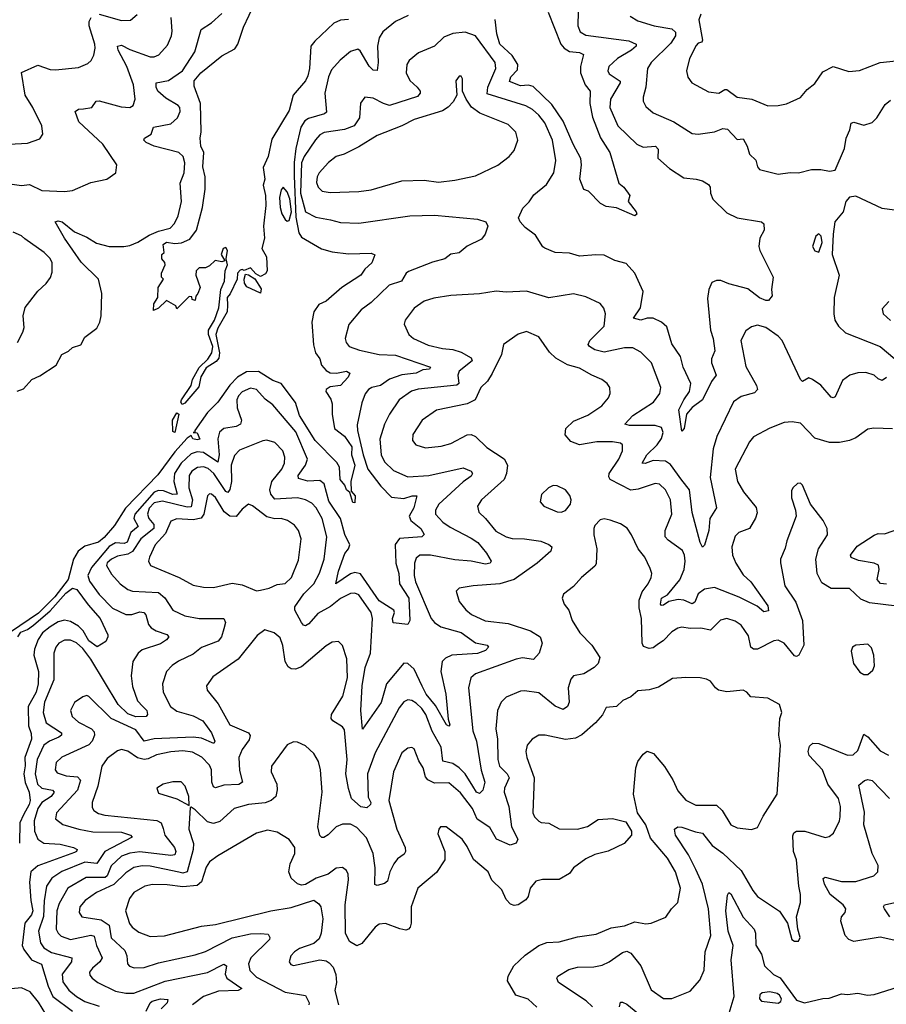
# Model space of a CAD drawing. Extents: x 1954683 to 2060285, y 904798 to 1016299.
# Tile 327 of 472: x 1993857 to 1998095, y 996078 to 1000894. Entities that reach past the tile are written whole.
import ezdxf

# ---------------------------------------------------------------- set-up
doc = ezdxf.new("R2010")
doc.units = 0

msp = doc.modelspace()

# ---------------------------------------------------------------- linework, layer by layer
at = {"layer": '0CON10XD'}
for points in [[(1995464.7, 1000895.3), (1995425, 1000891.4), (1995393.4, 1000876.6), (1995299.9, 1000790.1), (1995280.7, 1000765), (1995273.1, 1000655), (1995265, 1000619.2), (1995253.6, 1000595), (1995194.2, 1000525), (1995175, 1000450), (1995090.3, 1000309.7), (1995071.2, 1000225), (1995047.9, 1000172.1), (1995055.4, 1000114.6), (1995047.5, 1000085), (1995059.1, 1000035), (1995060, 999985), (1995049.6, 999885), (1995054.3, 999825), (1995041.2, 999775), (1995063.3, 999735), (1995066.7, 999665), (1995059.3, 999650.7), (1995035, 999637.5), (1995010.7, 999650.7), (1994985, 999680), (1994955, 999667.5), (1994945, 999672.5), (1994935, 999668.8), (1994921.2, 999655), (1994920.8, 999625), (1994886.4, 999553.6), (1994871.5, 999535), (1994872.5, 999497.5), (1994871.1, 999465), (1994825.5, 999385), (1994816.2, 999355), (1994834, 999265), (1994830.8, 999239.2), (1994817.2, 999222.8), (1994768.7, 999191.3), (1994743.3, 999146.8), (1994732.4, 999097.6), (1994665, 999018.1), (1994651.1, 999011.1), (1994644.1, 999024.1), (1994648.2, 999035), (1994695.3, 999104.7), (1994702.5, 999135), (1994735, 999192.9), (1994776.2, 999233.8), (1994796.5, 999265), (1994800.7, 999295), (1994780.3, 999355), (1994780.7, 999375), (1994810, 999425), (1994830.4, 999485), (1994839.6, 999575), (1994857.8, 999615), (1994861.2, 999665), (1994873.3, 999695), (1994866.2, 999725), (1994872.5, 999765), (1994865, 999780), (1994852.5, 999775), (1994842.5, 999745), (1994860, 999715), (1994845, 999710), (1994813, 999717), (1994785, 999690), (1994765, 999680), (1994735, 999680), (1994720, 999665), (1994717.5, 999645), (1994740, 999585), (1994727.5, 999555), (1994718.3, 999541.7), (1994715, 999520), (1994700, 999525), (1994698.3, 999538.3), (1994685, 999540), (1994625, 999480), (1994620, 999495), (1994575, 999520), (1994535, 999482.5), (1994511.7, 999471.7), (1994512.5, 999505), (1994532.5, 999535), (1994533.3, 999585), (1994560, 999625), (1994550, 999635), (1994550, 999655), (1994567.5, 999695), (1994567, 999707), (1994552.5, 999725), (1994552.5, 999745), (1994562.5, 999755), (1994557.5, 999795), (1994574.4, 999805.6), (1994615, 999799.6), (1994647.4, 999802.6), (1994688.9, 999821.1), (1994721.4, 999865), (1994750, 999975), (1994764.2, 1000065), (1994763.8, 1000125), (1994751.9, 1000175), (1994757.5, 1000245), (1994742.9, 1000275), (1994740, 1000315), (1994744.3, 1000345.7), (1994740.9, 1000485), (1994709.3, 1000569.3), (1994710.4, 1000595), (1994742.9, 1000635), (1994845, 1000717.8), (1994908, 1000752), (1994923.3, 1000775), (1994951.7, 1000858.3), (1995034, 1001035)], [(1996587.7, 1000935), (1996586, 1000865), (1996598.2, 1000835), (1996625, 1000818.2), (1996835, 1000790.5), (1996872, 1000775), (1996870.8, 1000765), (1996849.1, 1000745), (1996780, 1000705), (1996737.1, 1000665), (1996733.2, 1000645), (1996739.6, 1000629.6), (1996793.8, 1000593.8), (1996793.9, 1000585), (1996745.3, 1000505), (1996742.2, 1000465), (1996781.8, 1000375), (1996875, 1000285.6), (1996905, 1000271.2), (1996965.7, 1000275.7), (1996978.5, 1000261.5), (1996977.7, 1000217.7), (1997035, 1000166.7), (1997105, 1000120), (1997165, 1000114.4), (1997195.6, 1000105.6), (1997225, 1000088), (1997232.9, 1000075), (1997234.3, 1000045), (1997245.6, 1000015.6), (1997315, 999950), (1997365, 999924.4), (1997485, 999905.6), (1997496.4, 999895), (1997496.9, 999865), (1997475.6, 999825), (1997471.4, 999785), (1997475.8, 999765), (1997540.8, 999635), (1997532.5, 999575), (1997535.9, 999544.1), (1997518.8, 999521.2), (1997505, 999520), (1997475, 999534.5), (1997417.3, 999577.2), (1997325, 999602), (1997285, 999619.1), (1997265, 999619.2), (1997241.1, 999608.9), (1997226.2, 999575), (1997220.5, 999530.5), (1997235.3, 999375), (1997248.4, 999335), (1997255.3, 999275), (1997240, 999235), (1997239.4, 999215), (1997261.9, 999155), (1997240.4, 999125), (1997195.3, 999034.7), (1997145, 998997.5), (1997116.9, 998965), (1997105.4, 998895), (1997095, 998881.4), (1997080, 998985), (1997104, 999035), (1997131.8, 999075), (1997138.5, 999115), (1997100.8, 999195), (1997087.5, 999247.5), (1997045, 999308.6), (1997021.7, 999391.7), (1996995.6, 999415), (1996955, 999434.7), (1996925.3, 999434.7), (1996895, 999424.2), (1996858, 999435), (1996891.8, 999485), (1996905.5, 999565), (1996865, 999654.2), (1996822.3, 999702.3), (1996766.7, 999716.7), (1996715, 999743.1), (1996674.5, 999744.5), (1996595, 999738.1), (1996545, 999752.5), (1996475.6, 999755.6), (1996425, 999776.2), (1996415, 999783.3), (1996379.8, 999839.8), (1996327.8, 999877.8), (1996303.3, 999905), (1996296.2, 999925), (1996317, 999973), (1996347.4, 1000002.6), (1996371.7, 1000038.3), (1996432.4, 1000087.6), (1996469.5, 1000145), (1996477.9, 1000205), (1996461.9, 1000305), (1996425, 1000389.1), (1996395, 1000427.9), (1996365, 1000454.7), (1996332.2, 1000472.2), (1996142.1, 1000532.1), (1996145.6, 1000565), (1996185.3, 1000655), (1996182.2, 1000685), (1996085.6, 1000815), (1996035, 1000833.8), (1995975, 1000826.2), (1995931.4, 1000808.6), (1995885, 1000765.5), (1995807.4, 1000732.6), (1995761.4, 1000695), (1995750, 1000675), (1995746.5, 1000635), (1995765, 1000596.9), (1995801.1, 1000565), (1995814.4, 1000545), (1995815.4, 1000534.6), (1995801.3, 1000518.7), (1995665, 1000475.3), (1995635, 1000483.6), (1995585, 1000510.4), (1995545, 1000516), (1995523.4, 1000486.6), (1995519.2, 1000415), (1995492.9, 1000375), (1995445, 1000357), (1995345, 1000341.8), (1995325, 1000330.8), (1995303.2, 1000306.8), (1995247.4, 1000225), (1995235, 1000193.6), (1995230.5, 1000045), (1995255, 999953.9), (1995305, 999928.4), (1995376.7, 999915), (1995425, 999901.8), (1995515, 999899.4), (1995765, 999934.6), (1995885, 999937.8), (1996095, 999919.2), (1996136.7, 999905), (1996146.7, 999885), (1996133.1, 999845), (1996115, 999820), (1996045, 999785.7), (1996005, 999754.3), (1995965, 999746.9), (1995935, 999724.3), (1995875, 999707.8), (1995757.6, 999662.4), (1995746, 999654), (1995724, 999616), (1995662.9, 999595), (1995575, 999510.6), (1995526.7, 999475), (1995467, 999403), (1995448.1, 999335), (1995452.9, 999315), (1995468.6, 999295), (1995518.5, 999278.5)], [(1993725, 1000103.2), (1993865, 1000083.8), (1993905, 1000087.5), (1993965, 1000059.1), (1994076.5, 1000053.5), (1994115, 1000058.1), (1994205, 1000098), (1994282.5, 1000115), (1994327.5, 1000145), (1994332.5, 1000185), (1994263.5, 1000285), (1994145.5, 1000395), (1994128, 1000445), (1994143.7, 1000456.3), (1994167.9, 1000457.9), (1994210, 1000465), (1994230, 1000495), (1994245, 1000498.1), (1994352.4, 1000467.6), (1994395, 1000464.6), (1994411.4, 1000475), (1994421.8, 1000505), (1994412.6, 1000575), (1994380.7, 1000665), (1994337.7, 1000745), (1994334.8, 1000765.3), (1994355, 1000770), (1994395, 1000748.3), (1994495, 1000712.1), (1994515, 1000712.5), (1994537.4, 1000722.6), (1994579.5, 1000770.5), (1994598.5, 1000815), (1994602.3, 1000837.7), (1994596.9, 1000905)], [(1993805, 1000285.7), (1993895, 1000290), (1993955, 1000311.2), (1993969.2, 1000335), (1993964.4, 1000375), (1993921.5, 1000465), (1993883.3, 1000525), (1993865, 1000636.2), (1993945, 1000671.8), (1994005, 1000650.8), (1994031.7, 1000648.3), (1994145, 1000660.8), (1994190.5, 1000679.5), (1994206.2, 1000695), (1994219.4, 1000720.6), (1994225.5, 1000754.5), (1994224.5, 1000775), (1994196.1, 1000865), (1994196.4, 1000885), (1994205.6, 1000905)], [(1995755.7, 1000914.3), (1995695, 1000885.2), (1995632.2, 1000835), (1995614.8, 1000805.2), (1995605.8, 1000765), (1995609.8, 1000685), (1995604.4, 1000645.6), (1995585, 1000648.2), (1995565, 1000666.8), (1995521.4, 1000741.4), (1995510.4, 1000750.4), (1995475, 1000738.9), (1995423.2, 1000696.8), (1995381.6, 1000648.4), (1995366.2, 1000615), (1995348.9, 1000535), (1995357.2, 1000442.8), (1995346.6, 1000433.4), (1995268.4, 1000411.6), (1995251.1, 1000398.9), (1995231.5, 1000368.5), (1995206.3, 1000263.7), (1995198.6, 1000195), (1995199.6, 1000130.4), (1995207.8, 999927.8), (1995221.9, 999851.9), (1995235, 999830), (1995332.8, 999772.8), (1995385, 999759.4), (1995465, 999749.1), (1995575, 999752.9), (1995593.8, 999743.8), (1995579.4, 999705), (1995545.3, 999674.7), (1995524.4, 999645), (1995432.1, 999585), (1995355, 999518.2), (1995319.8, 999500.3), (1995294.6, 999465), (1995285.4, 999414.6), (1995293, 999303), (1995302.9, 999265), (1995324.1, 999235), (1995331.9, 999205), (1995355, 999178.2), (1995375, 999166.9), (1995405.3, 999164.7), (1995455, 999175.4), (1995470.8, 999165), (1995463.3, 999145), (1995425, 999104.1), (1995375, 999097.5), (1995355.9, 999085), (1995353.7, 999075), (1995378.3, 999038.3), (1995385.3, 999015), (1995385.3, 998965), (1995395.9, 998895), (1995445, 998857.3), (1995481.7, 998805), (1995480, 998765), (1995495.6, 998714.4), (1995476.4, 998635), (1995477.1, 998587.1), (1995496.8, 998565), (1995495, 998531.2), (1995485, 998532), (1995471.2, 998581.2), (1995454.5, 998594.5), (1995447.5, 998617.5), (1995424.4, 998644.4), (1995420, 998705), (1995408.3, 998728.3), (1995301.4, 998835), (1995225, 998958), (1995205, 999022.1), (1995135, 999114.1), (1995095, 999129.8), (1995025, 999173.8), (1994965, 999171.2), (1994921.8, 999145), (1994883.6, 999106.4), (1994825, 999022.5), (1994775, 998972.2), (1994712.9, 998885), (1994713, 998877), (1994704.2, 998875), (1994725, 998873.1), (1994737.2, 998842.8), (1994725, 998838.7), (1994703.6, 998843.6), (1994695, 998860), (1994675, 998847.5), (1994615, 998780.3), (1994531.4, 998668.6), (1994374.1, 998505), (1994319.6, 998420.4), (1994269.2, 998360.8), (1994241.5, 998338.5), (1994175, 998319.5), (1994142.2, 998295), (1994119.4, 998255), (1994094.2, 998155), (1994029.2, 998070.8), (1993949, 997991), (1993812.2, 997897.8)], [(1993845, 999077.8), (1993875, 999088.9), (1993915.7, 999134.3), (1993955, 999152.4), (1994034.3, 999205), (1994062.8, 999257.2), (1994095, 999273.1), (1994115, 999291.1), (1994155, 999304.3), (1994175, 999340.8), (1994234.4, 999385), (1994248.2, 999415), (1994255.5, 999445), (1994258.5, 999555), (1994242.1, 999625), (1994158, 999708), (1994075.7, 999825), (1994030, 999905), (1994045, 999910.4), (1994065, 999906), (1994125, 999856.4), (1994185, 999830), (1994231.5, 999801.5), (1994295, 999785.4), (1994365.9, 999784.1), (1994395, 999789.6), (1994435, 999805.3), (1994489.2, 999840.8), (1994535, 999860.5), (1994592.5, 999875), (1994613.1, 999896.9), (1994631.2, 999935), (1994648.5, 1000005), (1994641.9, 1000095), (1994661, 1000145), (1994664.8, 1000194.8), (1994656.6, 1000225), (1994635, 1000244.1), (1994513.8, 1000275), (1994475, 1000293.1), (1994464.2, 1000305), (1994466.2, 1000315), (1994499.5, 1000335), (1994510.8, 1000369.2), (1994595.6, 1000385), (1994629.2, 1000415), (1994641.3, 1000445), (1994639.2, 1000465), (1994631.8, 1000475), (1994571.3, 1000511.3), (1994532.7, 1000545), (1994523.4, 1000565), (1994524.5, 1000585), (1994585, 1000597.6), (1994652.9, 1000645), (1994712.6, 1000737.4), (1994744.1, 1000845.9), (1994795, 1000878.9), (1994844.4, 1000925)], [(1994245, 1000920.7), (1994355, 1000890.9), (1994397.8, 1000892.2), (1994430.7, 1000919.3)], [(1996440.4, 1000930.4), (1996502.4, 1000775), (1996519.3, 1000755), (1996545, 1000739.5), (1996594, 1000734), (1996614.6, 1000724.6), (1996599.5, 1000665), (1996598.6, 1000635), (1996621.4, 1000575), (1996646, 1000545), (1996645.2, 1000485), (1996657.4, 1000417.4), (1996696.4, 1000316.4), (1996742.5, 1000245), (1996786.2, 1000095), (1996811.2, 1000075), (1996840, 1000035), (1996831.9, 1000005), (1996871.5, 999955), (1996875, 999942.5), (1996865.5, 999934.5), (1996775, 999974.4), (1996725, 999981.2), (1996697.5, 999995), (1996637.5, 1000055), (1996615, 1000063.3), (1996595.3, 1000115), (1996604.8, 1000185), (1996601, 1000215), (1996562.6, 1000285), (1996515, 1000397.9), (1996459.5, 1000479.5), (1996367, 1000567), (1996345, 1000574.8), (1996305, 1000570.8), (1996252.5, 1000592.5), (1996259.1, 1000615), (1996291.6, 1000648.4), (1996292.6, 1000675), (1996265, 1000718.6), (1996204.5, 1000775), (1996189.4, 1000825), (1996181.1, 1000895)], [(1996842.2, 1000912.2), (1996878.8, 1000888.8), (1996958.8, 1000865), (1997045, 1000849.3), (1997063.3, 1000833.3), (1997063.1, 1000815), (1997041, 1000779), (1996945.5, 1000685), (1996926.4, 1000655), (1996919.2, 1000565), (1996905.5, 1000515), (1996905.6, 1000495), (1996919.1, 1000469.1), (1996955, 1000439.4), (1997055, 1000395.5), (1997145, 1000336.9), (1997174.5, 1000334.5), (1997255, 1000346.5), (1997295, 1000361.8), (1997318.5, 1000358.5), (1997365, 1000308.6), (1997395, 1000312), (1997415, 1000276), (1997426.1, 1000236.1), (1997457.1, 1000207.1), (1997464.5, 1000175), (1997475, 1000160.8), (1997565, 1000138.5)], [(1997187.9, 1000922.1), (1997177.1, 1000892.9), (1997196.4, 1000793.6), (1997193.3, 1000785), (1997175, 1000779.2), (1997165, 1000768), (1997132.1, 1000705), (1997116.7, 1000645), (1997123.4, 1000613.4), (1997143.8, 1000585), (1997225, 1000542.2), (1997275, 1000534.4), (1997305, 1000552.9), (1997315, 1000552.5), (1997365, 1000515.3), (1997436.3, 1000506.3), (1997515, 1000472.9)], [(1997515, 1000472.9), (1997565, 1000474.2), (1997607, 1000483), (1997675, 1000514.2), (1997706.8, 1000553.2), (1997745, 1000582.5), (1997785, 1000640), (1997835, 1000666.2), (1997911.1, 1000641.1), (1997963.8, 1000646.2), (1998064.6, 1000685.4), (1998235, 1000703.3), (1998281.4, 1000725), (1998363.1, 1000785), (1998395, 1000800), (1998475, 1000796.2), (1998535, 1000802.3), (1998595, 1000818.2), (1998705, 1000816.2), (1998858.3, 1000871.7), (1998925, 1000919.4)], [(1995375, 1000048.2), (1995515, 1000054.5), (1995575, 1000062.3), (1995725, 1000106.2), (1995835, 1000109.5), (1995905, 1000100), (1995985, 1000108.9), (1996085, 1000130.6), (1996195, 1000183.1), (1996250.8, 1000225), (1996274.3, 1000255), (1996292.5, 1000305), (1996283.6, 1000343.6), (1996245, 1000381.1), (1996107.4, 1000437.4), (1996065.8, 1000465.8), (1996039.4, 1000505), (1996022.5, 1000545), (1996022.5, 1000605), (1996015, 1000617.5), (1996005, 1000617.5), (1995990, 1000595), (1995994.2, 1000525), (1995976.9, 1000493.1), (1995952.7, 1000467.2), (1995925, 1000448.9), (1995785, 1000406.2), (1995724.7, 1000375.3), (1995605, 1000328.2), (1995515, 1000272.9), (1995443.3, 1000236.7), (1995405, 1000224.6), (1995366.9, 1000195), (1995321.5, 1000145), (1995310.9, 1000125), (1995308.3, 1000098.3), (1995315.7, 1000075), (1995336.2, 1000056.2), (1995375, 1000048.2)], [(1997565, 1000138.5), (1997625, 1000147.1), (1997665, 1000144.4), (1997728.3, 1000161.7), (1997775, 1000162), (1997816.4, 1000153.6), (1997845, 1000157.5), (1997890, 1000265), (1997898.1, 1000315), (1997916.5, 1000355), (1997922.2, 1000387.8), (1997935, 1000392.9), (1997985, 1000378.9), (1998025, 1000391.9), (1998048.9, 1000415), (1998089.8, 1000480.2), (1998115, 1000500.6)], [(1995165, 999909.1), (1995175, 999911.8), (1995185.3, 999955), (1995177.3, 1000017.3), (1995165, 1000051.5), (1995145, 1000074.4), (1995135, 1000061.4), (1995127.3, 1000025), (1995130, 999975), (1995138.4, 999945), (1995155, 999917.2), (1995165, 999909.1)], [(1998135, 999963.1), (1998075, 999971.4), (1997945, 1000031.2), (1997915, 1000026.7), (1997896.2, 1000005), (1997884.2, 999955), (1997842.3, 999905), (1997834.2, 999845), (1997830.3, 999745), (1997864.4, 999645), (1997840.4, 999535), (1997837.7, 999455), (1997842.3, 999425), (1997860.5, 999395), (1997895, 999362.5), (1998063.8, 999295), (1998136.7, 999235)], [(1993845.8, 999315), (1993872.2, 999365), (1993878.3, 999388.3), (1993874.4, 999445.6), (1993883, 999487), (1993945, 999566.7), (1993985.8, 999604.2), (1994006.8, 999633.2), (1994015, 999660), (1994015.5, 999705), (1994005, 999726.9), (1993976.9, 999755), (1993881.7, 999821.7), (1993865, 999836.7), (1993825.4, 999855.4)], [(1997765, 999756.7), (1997781.1, 999805), (1997775.4, 999835.4), (1997765, 999846), (1997750.8, 999835), (1997734.2, 999785), (1997745, 999763.3), (1997765, 999756.7)], [(1995035, 999556.7), (1994967, 999587), (1994956.2, 999605), (1994954, 999625), (1994961.2, 999648.8), (1994976.2, 999646.2), (1995006.4, 999626.4), (1995038.1, 999578.1), (1995035, 999556.7)], [(1998095, 999143.3), (1998075, 999130), (1998055, 999138), (1998035, 999155.8), (1997995, 999168.2), (1997955, 999166.2), (1997916.2, 999155), (1997880.5, 999129.5), (1997845, 999048.8), (1997835, 999044), (1997825, 999047.5), (1997775, 999106), (1997733.8, 999135), (1997715, 999141.9), (1997685, 999124.4), (1997675, 999134.4), (1997585, 999325.4), (1997565, 999346.5), (1997505, 999387.8), (1997465, 999400), (1997435, 999392), (1997408.3, 999371.7), (1997382.9, 999325), (1997407.6, 999197.6), (1997460, 999105), (1997464.4, 999085), (1997450.8, 999069.2), (1997385, 999051.8), (1997347.8, 999025), (1997265.2, 998854.8), (1997247.2, 998795), (1997233.3, 998655), (1997264.3, 998505.7), (1997231.4, 998455), (1997227.3, 998395), (1997205, 998323.3), (1997195, 998313.3), (1997185, 998336), (1997145, 998484.2), (1997132.9, 998595), (1997095, 998641.9), (1997038.5, 998718.5), (1997015, 998734.1), (1996955, 998737.2), (1996915, 998723.7), (1996900.6, 998725), (1996923.1, 998765), (1996973.6, 998815), (1996994.7, 998845), (1997003.1, 998875), (1996995, 998900), (1996965, 998909.4), (1996838.4, 998908.4), (1996815.7, 998915), (1996855, 998958.2), (1996956.9, 999023.1), (1996987.9, 999065), (1996992.5, 999095), (1996946.5, 999215), (1996895, 999267.1), (1996855, 999289.1), (1996815, 999288.8), (1996715, 999268.4), (1996669, 999279), (1996642.5, 999295), (1996636.7, 999305), (1996644.4, 999325), (1996715.4, 999395), (1996720.9, 999455), (1996713, 999483), (1996696, 999506), (1996625, 999538.5), (1996565, 999553.8), (1996445, 999533.3), (1996335, 999566.8), (1996235, 999561.4), (1996187, 999567), (1996105, 999552.5), (1995965, 999545.3), (1995882.4, 999532.4), (1995835, 999517.9), (1995786.5, 999483.5), (1995742.2, 999425), (1995736.9, 999405), (1995759.4, 999355), (1995782.5, 999335), (1995855, 999301.8), (1995925, 999285.3), (1995975, 999281.4), (1996015, 999268.4), (1996065, 999239.7), (1996070, 999225), (1996005.5, 999175), (1995999.7, 999155), (1996003.8, 999115), (1995994.3, 999105.7), (1995805, 999087.5), (1995772.5, 999077.5), (1995712.1, 999035), (1995665.6, 998965), (1995640.8, 998915), (1995618.4, 998841.6), (1995623.7, 998765), (1995640.7, 998730.7), (1995685, 998689.2), (1995755, 998658.2), (1995856.7, 998665), (1996025, 998702.8), (1996064.5, 998685), (1996070.9, 998675), (1996065, 998660.5), (1996025, 998633.2), (1995906.6, 998525), (1995890, 998495), (1995889.6, 998475), (1995926, 998436), (1995961, 998411), (1996065, 998358.4), (1996096.5, 998336.5), (1996138.8, 998285), (1996162.5, 998245), (1996157.5, 998235), (1996135, 998231.4), (1996065, 998245.6), (1995985, 998251.8), (1995865, 998275.5), (1995813.1, 998275), (1995795, 998259.4), (1995787.5, 998235), (1995785.8, 998175), (1995792.9, 998145), (1995869.5, 997965), (1995884.7, 997945), (1995915.5, 997925), (1996015, 997896.8), (1996085, 997845.8), (1996143.3, 997835), (1996149.2, 997825), (1996135, 997808.9), (1996095.6, 997794.4), (1995969.4, 997785), (1995938.4, 997771.6), (1995923.2, 997755), (1995916.1, 997706.1), (1995940.8, 997595), (1995952.1, 997472.1), (1995960.8, 997445), (1995955, 997438), (1995943.3, 997445), (1995889.3, 997539.3), (1995844.1, 997595), (1995824.4, 997634.4), (1995785, 997716.5), (1995755, 997745.4), (1995735, 997747.1), (1995650.5, 997645), (1995625, 997554.6), (1995533.8, 997423.8), (1995524.7, 997515), (1995532.1, 997635), (1995545.9, 997725), (1995572.8, 997795), (1995581.8, 997965), (1995575.3, 997995), (1995515, 998080.7), (1995495, 998088.4), (1995475, 998087.4), (1995425, 998063.1), (1995375.8, 998024.2), (1995315, 997989.3), (1995271, 997939), (1995255, 997928.8), (1995245, 997931.8), (1995235.2, 997945.2), (1995201.9, 998005), (1995201.6, 998021.6), (1995246.2, 998085), (1995295, 998133.9), (1995322.9, 998187.1), (1995345.2, 998254.8), (1995358.1, 998365), (1995335.3, 998455), (1995306.7, 998506.7), (1995285, 998529.6), (1995255, 998545.9), (1995214.7, 998555.3), (1995105, 998548.4), (1995085, 998573.5), (1995080.4, 998595), (1995090.2, 998635), (1995139.4, 998695), (1995152.2, 998725), (1995154, 998755), (1995143.1, 998785), (1995105, 998825.5), (1995065, 998837.1), (1995045, 998834.5), (1994930.9, 998789.1), (1994907.5, 998762.5), (1994890.2, 998715), (1994892.7, 998635), (1994885, 998595.5), (1994875, 998581.2), (1994865, 998586.7), (1994805.7, 998675), (1994778.8, 998698.8), (1994755, 998707.7), (1994725.8, 998704.2), (1994698.6, 998685), (1994685.7, 998665), (1994683, 998605), (1994702.2, 998545), (1994695, 998511.7), (1994675, 998509.8), (1994555, 998538.7), (1994515, 998531), (1994489.2, 998505), (1994481, 998475), (1994488.4, 998455), (1994512.1, 998425), (1994513.3, 998405), (1994449.6, 998355), (1994407.8, 998292.2), (1994385, 998279.3), (1994335, 998269.2), (1994305, 998255.3), (1994285, 998236.9), (1994281.8, 998225), (1994305, 998181.5), (1994348.2, 998135), (1994385, 998106.9), (1994408.5, 998098.5), (1994535, 998091.6), (1994566.6, 998066.6), (1994605, 998006.5), (1994665, 997977.5), (1994735, 997964.2), (1994855, 997965.6), (1994863.8, 997945), (1994854.7, 997915), (1994843.3, 997875), (1994826.6, 997853.4), (1994745, 997822.5), (1994705, 997790.4), (1994633.2, 997756.8), (1994603.1, 997735), (1994574.5, 997705), (1994554.5, 997645), (1994559.1, 997605), (1994593.8, 997533.8), (1994625, 997511.6), (1994705, 997489.2), (1994751.5, 997465), (1994795.3, 997405), (1994810.6, 997365), (1994806.3, 997353.7), (1994745, 997380.2), (1994705.2, 997385.2), (1994515, 997375.8), (1994465, 997364.7), (1994425, 997420.5), (1994303.5, 997475), (1994195, 997583.5), (1994185, 997587.5), (1994165, 997582.5), (1994125, 997554.3)], [(1998107.5, 999515), (1998075, 999480), (1998080, 999455), (1998115, 999422.9)], [(1998125, 998892.5), (1998034.2, 998895.8), (1998005, 998891.2), (1997945, 998848.9), (1997914.1, 998835.9), (1997865, 998825.9), (1997816.6, 998826.6), (1997745, 998846.9), (1997675, 998920.8), (1997635, 998926.9), (1997595, 998923.1), (1997524.6, 998895.4), (1997445, 998854), (1997425, 998828.8), (1997355.4, 998695), (1997367.3, 998635), (1997396.4, 998585), (1997457.6, 998507.6), (1997462.3, 998482.3), (1997455, 998455.3), (1997425.5, 998404.5), (1997374.1, 998385.9), (1997355, 998367.1), (1997339.7, 998315), (1997342.7, 998275), (1997358.4, 998235), (1997395, 998179.4), (1997431.5, 998145), (1997515, 998027.3), (1997518, 998002), (1997495, 997997.5), (1997463.1, 998025), (1997375, 998069.6), (1997255, 998116.8), (1997205, 998109.1), (1997174.1, 998085), (1997157.5, 998045), (1997145, 998037.1), (1997104, 998054), (1997077.3, 998057.3), (1997031.3, 998048.7), (1997005, 998030.7), (1996995, 998029.1), (1996990.9, 998035), (1996995, 998063.8), (1997025, 998080.4), (1997085, 998153.5), (1997106.2, 998205), (1997111.7, 998245), (1997108, 998275), (1997097.5, 998297.5), (1997027.8, 998347.8), (1997013.1, 998365), (1997013.5, 998395), (1997046, 998475), (1997039.2, 998545), (1997015.5, 998595), (1996985, 998621.8), (1996965, 998625.4), (1996881.8, 998598.2), (1996845, 998592.8), (1996744.2, 998644.2), (1996737.5, 998657.5), (1996738.7, 998675), (1996786.2, 998745), (1996804.5, 998785), (1996804.5, 998814.5), (1996795, 998822.2), (1996755, 998830), (1996678.9, 998828.9), (1996594.6, 998814.6), (1996551.2, 998831.2), (1996523.7, 998863.7), (1996527.1, 998895), (1996565, 998930.5), (1996635, 998959.6), (1996702.9, 999005), (1996735.6, 999045), (1996743.6, 999066.4), (1996743.1, 999095), (1996730, 999115), (1996704.2, 999135), (1996655, 999154.6), (1996595, 999189.6), (1996535, 999205.4), (1996478.5, 999238.5), (1996448.3, 999268.3), (1996395, 999342.5), (1996335, 999369.2), (1996295, 999356.7), (1996223.3, 999305), (1996213, 999257), (1996166.8, 999163.2), (1996143.6, 999126.4), (1996111.8, 999095), (1996083.6, 999035), (1996044.7, 999015.3), (1995895, 998984.4), (1995825, 998935.6), (1995778.9, 998865), (1995777.1, 998835), (1995794, 998815), (1995840.7, 998800.7), (1995917.4, 998807.4), (1995965, 998820.4), (1996045, 998862.9), (1996065, 998865.4), (1996085, 998855.5), (1996141.7, 998801.7), (1996225.7, 998745.7), (1996241.8, 998715), (1996237.5, 998675), (1996226.6, 998645), (1996114.4, 998545), (1996095.6, 998515), (1996102.2, 998485), (1996134.7, 998454.7), (1996185, 998392.5), (1996235.3, 998365.3), (1996265, 998356), (1996325, 998355.3), (1996405, 998343.2), (1996445, 998327.3), (1996458.6, 998315), (1996454.3, 998295), (1996386.5, 998235), (1996275, 998155.3), (1996205, 998134.1), (1996074.6, 998125.4), (1996005.9, 998114.1), (1995991.4, 998098.6), (1996005, 998048.8), (1996037.6, 998007.6), (1996065.8, 997985), (1996133.7, 997953.7), (1996245, 997940.8), (1996354.2, 997905), (1996401.9, 997875), (1996411.1, 997845), (1996396.7, 997795), (1996370, 997765), (1996315, 997772), (1996284.3, 997765.7), (1996086.2, 997695), (1996063.1, 997675), (1996052.1, 997625), (1996073.2, 997415), (1996090, 997365), (1996113.4, 997223.4), (1996130.7, 997165), (1996120.9, 997125), (1996105, 997109.3), (1996090.9, 997115), (1996072.4, 997145), (1996034.5, 997205), (1996005.1, 997235.1), (1995975, 997256.3), (1995926.4, 997266.4), (1995918, 997335), (1995873.9, 997413.9), (1995843.4, 997495), (1995822.7, 997525), (1995795, 997550.4), (1995775, 997563.8), (1995755, 997567.8), (1995735, 997558.1), (1995711.8, 997528.2), (1995595, 997308.2), (1995558.3, 997205), (1995561.5, 997091.5), (1995573.8, 997065), (1995571.8, 997055), (1995555, 997038.1), (1995525, 997043.5), (1995479.4, 997085), (1995463.9, 997133.9), (1995451.7, 997205), (1995458, 997275), (1995445, 997420), (1995435.7, 997435.7), (1995387.5, 997465), (1995380.5, 997475), (1995381.5, 997495), (1995437.2, 997585), (1995459.3, 997675), (1995456.9, 997766.9), (1995435, 997833.3), (1995415, 997852), (1995385, 997849.2), (1995355, 997831.4), (1995235, 997728.5), (1995205, 997717.9), (1995185, 997719.2), (1995169.1, 997729.1), (1995155.3, 997755.3), (1995143.7, 997833.7), (1995129.8, 997869.8), (1995101.2, 997895), (1995055, 997909.2), (1995017.5, 997882.5), (1994924.7, 997765.3), (1994800.5, 997679.5), (1994769.4, 997635), (1994772.9, 997615), (1994826.7, 997546.8), (1994884.6, 997445), (1994975.7, 997405.7), (1994983, 997393), (1994978.5, 997371.5), (1994945, 997324.5), (1994927.9, 997285), (1994932.2, 997222.2), (1994946.1, 997163.9), (1994927.9, 997152.1), (1994855, 997150), (1994815, 997136.5), (1994805, 997141.4), (1994795.9, 997165), (1994794.8, 997225), (1994785, 997247.9), (1994747.4, 997287.4), (1994701.7, 997311.7), (1994655, 997317.5), (1994595, 997313.3), (1994525, 997298.6), (1994485, 997278.6), (1994465, 997275.2), (1994432.6, 997282.6), (1994385, 997316.2), (1994355, 997323.8), (1994335, 997317.9), (1994285, 997280.9), (1994257.9, 997242.1), (1994238.2, 997145), (1994211.9, 997065), (1994211.1, 997041.1), (1994219.6, 997025), (1994241.3, 997011.3), (1994273.3, 997003.3), (1994527.3, 996977.3), (1994548.5, 996965), (1994557.7, 996937.7), (1994566.3, 996905), (1994614.2, 996845), (1994620.8, 996825), (1994615, 996809.2), (1994595, 996804.8), (1994445, 996823.9), (1994395, 996817.1), (1994355, 996802.4), (1994303.5, 996755), (1994285, 996706), (1994275, 996698.1), (1994181.3, 996698.7), (1994092.3, 996645), (1994049.2, 996570.8), (1994038.7, 996535), (1994035.8, 996445.8), (1994044.6, 996425), (1994060.3, 996410.3), (1994105, 996395.2), (1994205, 996416.6), (1994220.2, 996410.2), (1994231.5, 996365), (1994259.7, 996305), (1994247.8, 996285), (1994212.1, 996255), (1994198.2, 996235), (1994200.2, 996220.2), (1994211.5, 996205), (1994238.1, 996185), (1994325, 996141.8), (1994375, 996131.3), (1994415, 996131.8), (1994568.7, 996191.3), (1994775, 996232.9), (1994855, 996274.5), (1994867.7, 996265), (1994861.8, 996225), (1994870, 996205), (1994942.5, 996155), (1994924.6, 996145.4), (1994828.9, 996141.1), (1994755.4, 996115), (1994701.1, 996075)], [(1995518.5, 999278.5), (1995615, 999255.7), (1995695, 999252.5), (1995866, 999195), (1995860, 999185), (1995828.7, 999181.3), (1995795.2, 999164.8), (1995725, 999156.6), (1995665, 999136.1), (1995621.1, 999105), (1995578, 999095), (1995562.2, 999085), (1995546.5, 999063.5), (1995530.4, 999019.6), (1995506.9, 998913.1), (1995508, 998885), (1995536.7, 998765), (1995559.6, 998695), (1995622.2, 998612.2), (1995675, 998558.2), (1995735, 998552.5), (1995775.5, 998565.5), (1995798.8, 998565), (1995783.7, 998506.3), (1995760.8, 998465), (1995769.1, 998445), (1995818.7, 998405), (1995835.3, 998375.3), (1995822.5, 998365), (1995714.4, 998355.6), (1995693.6, 998326.4), (1995695.3, 998235.3), (1995710.9, 998185), (1995714.8, 998135), (1995760.3, 998065), (1995764.6, 997955.4), (1995755, 997936), (1995683.3, 997943.3), (1995679.3, 997965), (1995690, 997995), (1995686.2, 998005), (1995615, 998051.4), (1995523.2, 998183.2), (1995495, 998189.5), (1995475, 998184.3), (1995402.5, 998135), (1995415, 998196.9), (1995447.3, 998282.7), (1995464.8, 998305.2), (1995470.8, 998325), (1995446.4, 998376.4), (1995424.8, 998455), (1995369, 998539), (1995345.7, 998624.3), (1995325, 998640.7), (1995265, 998637.4), (1995219.7, 998649.7), (1995217.8, 998665), (1995253.9, 998715), (1995263.9, 998745), (1995207.8, 998877.8), (1995095, 999010.9), (1995057.7, 999037.7), (1995015, 999084.6), (1994985, 999091.2), (1994945, 999073.3), (1994927.1, 999055), (1994918.6, 999035), (1994919.4, 998995), (1994941.2, 998935), (1994936.2, 998915), (1994915.2, 998904.8), (1994854.8, 998895.2), (1994833.8, 998876.2), (1994826, 998844), (1994832, 998765), (1994825, 998730), (1994755, 998777), (1994725, 998780.6), (1994695, 998769.8), (1994646.7, 998725), (1994614.5, 998675), (1994609.7, 998635), (1994626.6, 998573.4), (1994605, 998571.4), (1994559.7, 998590.3), (1994535, 998591.9), (1994515, 998583.5), (1994419.8, 998475), (1994414.2, 998454.2), (1994436.2, 998415), (1994400, 998385), (1994381.7, 998338.3), (1994367.4, 998332.6), (1994325, 998334.9), (1994295, 998317.4), (1994207.2, 998215), (1994189.7, 998175), (1994197.5, 998147.5), (1994245, 998082.3), (1994310.9, 998015), (1994375, 997983.8), (1994405, 997984.3), (1994445, 997996.8), (1994463.7, 997993.7), (1994472.9, 997982.9), (1994486.4, 997936.4), (1994499.3, 997919.3), (1994523.9, 997903.9), (1994576.8, 997886.8), (1994585.6, 997875), (1994575, 997860), (1994545, 997841.5), (1994455, 997812.1), (1994436.4, 997795), (1994410, 997755), (1994402.5, 997685), (1994407.8, 997632.2), (1994432.2, 997562.2), (1994458.9, 997535), (1994478.8, 997515), (1994481.4, 997495), (1994475, 997486), (1994425, 997483.7), (1994385, 997499.4), (1994338.3, 997545), (1994205, 997765.8), (1994165, 997818.4), (1994135, 997845.2), (1994105, 997859.5), (1994075, 997859.4), (1994048.2, 997845), (1994033.4, 997825), (1994023.7, 997795), (1994024.3, 997665.7), (1993977.9, 997555), (1993971.3, 997505), (1993985.9, 997455), (1994061.8, 997405), (1994060.5, 997395), (1994047.5, 997385), (1994002.3, 997365), (1993974.7, 997345), (1993942.1, 997275), (1993931.6, 997205), (1993943.2, 997155), (1993964.6, 997135), (1994016.9, 997125), (1994025.7, 997115), (1994011, 997095), (1993965.4, 997064.6), (1993945, 997035.4), (1993927.9, 996975), (1993928.4, 996925), (1993945, 996885.5), (1993975, 996866.4), (1994055, 996861.4), (1994120, 996845), (1994137.1, 996835), (1994134.3, 996825), (1994125, 996820.4), (1993944.6, 996755), (1993910.8, 996725), (1993904.5, 996675.5), (1993911, 996585), (1993921, 996535), (1993914.2, 996515.8), (1993882.4, 996475), (1993869.5, 996365), (1993877.1, 996345), (1993914.2, 996295), (1993963.4, 996273.4), (1993996.7, 996166.7), (1994019.3, 996115), (1994115, 996043.7)], [(1994615, 998874.4), (1994605, 998880), (1994604.6, 998935), (1994625, 998971.4), (1994634.1, 998964.1), (1994615, 998874.4)], [(1998145.9, 998025.9), (1998012.2, 998042.2), (1997970.1, 998060.1), (1997915, 998111.9), (1997825, 998111.2), (1997779.2, 998139.2), (1997757.1, 998185), (1997750.4, 998255), (1997763.3, 998305), (1997807.5, 998375), (1997806, 998405), (1997786.2, 998445), (1997723.3, 998525), (1997685, 998617.5), (1997675, 998627.5), (1997660, 998625), (1997637.5, 998605), (1997631.2, 998588.8), (1997630.8, 998555), (1997650, 998495), (1997653.1, 998465), (1997607.5, 998345), (1997600.3, 998309.7), (1997578, 998255), (1997577.7, 998237.7), (1997598.1, 998125), (1997651.5, 998045), (1997684.5, 997955), (1997690.9, 997835), (1997666.4, 997785), (1997655, 997779.2), (1997645, 997781.8), (1997595, 997843.8), (1997565, 997859.2), (1997545, 997855.4), (1997465, 997814.5), (1997444.6, 997814.6), (1997432.9, 997825), (1997420.4, 997880.4), (1997385, 997933.1), (1997355, 997952.5), (1997315, 997965.6), (1997283.1, 997956.9), (1997235, 997908.1), (1997187.1, 997917.1), (1997135, 997915.4), (1997095, 997922.5), (1997075, 997918.1), (1997045, 997900), (1997003.6, 997856.4), (1996979.8, 997840.3), (1996955, 997821.8), (1996935, 997817.5), (1996908, 997828), (1996900.9, 997845), (1996898.2, 997965), (1996886.6, 998016.6), (1996885.4, 998054.6), (1996900.9, 998095), (1996930.5, 998135), (1996944.2, 998165), (1996947.5, 998185), (1996940.3, 998210.3), (1996914, 998265), (1996880.6, 998305), (1996849.2, 998375), (1996826.6, 998406.6), (1996795, 998428), (1996745, 998446.2), (1996715, 998453.3), (1996695, 998447.5), (1996669.3, 998420.7), (1996663.8, 998405), (1996664, 998375), (1996679.2, 998305), (1996675, 998232.5), (1996669.2, 998220.8), (1996604.1, 998165.9), (1996565, 998121.2), (1996516.1, 998083.9), (1996510, 998065), (1996518.8, 998035), (1996542, 998005), (1996559.2, 997955), (1996595.6, 997895.6), (1996655.3, 997835.3), (1996693.3, 997775), (1996685.5, 997745), (1996666, 997725), (1996615, 997693.6), (1996564.4, 997685), (1996551.9, 997668.1), (1996538.2, 997625), (1996544.5, 997555), (1996535.5, 997535), (1996515, 997520), (1996475, 997535.4), (1996395, 997601.8), (1996325, 997611.5), (1996305, 997608.9), (1996235, 997580), (1996211.5, 997555), (1996192.5, 997515), (1996185.4, 997425), (1996193.4, 997375), (1996195.3, 997274.7), (1996203.2, 997243.2), (1996241.1, 997205), (1996250.3, 997185), (1996227.2, 997135), (1996225.3, 997115), (1996248.6, 997045), (1996261.6, 996945), (1996292.4, 996885), (1996285, 996866.2), (1996255, 996856), (1996188.9, 996885), (1996155, 996942.8), (1996093.9, 996983.9), (1996071.5, 997035), (1996012.3, 997112.3)], [(1995015, 998100.8), (1995035, 998102.9), (1995077.3, 998112.7), (1995115, 998130.5), (1995155, 998135.5), (1995185.4, 998165), (1995219.7, 998250.3), (1995232.8, 998355), (1995220.4, 998395), (1995201.3, 998421.3), (1995165.8, 998445), (1995135, 998454.6), (1995105, 998452.8), (1995065, 998461.9), (1994995, 998515.6), (1994975, 998524.3), (1994945, 998500), (1994915, 998463.6), (1994885, 998464.8), (1994857.2, 998487.2), (1994815, 998557.1), (1994795, 998573.6), (1994785, 998574.4), (1994774.7, 998565.3), (1994757.4, 998475), (1994743.6, 998456.4), (1994705, 998447.9), (1994625, 998452.6), (1994595, 998441.5), (1994569, 998381), (1994519.5, 998325), (1994491.2, 998265), (1994487.1, 998245), (1994497.1, 998225), (1994635.8, 998165), (1994705, 998127.9), (1994755, 998117.9), (1994805, 998116.4), (1994895, 998137.3), (1994945, 998130.4), (1995015, 998100.8)], [(1996505, 998485.8), (1996525, 998494), (1996550, 998525), (1996552.9, 998545), (1996546.2, 998566.2), (1996525, 998594.2), (1996485, 998613.8), (1996465, 998616), (1996442.5, 998605), (1996407.7, 998572.3), (1996401.2, 998535), (1996420, 998515), (1996485, 998487.5), (1996505, 998485.8)], [(1998095, 998133.3), (1998066.3, 998136.3), (1998049.3, 998155), (1998060.4, 998205), (1998055.7, 998225.7), (1998035.6, 998235.6), (1997958.3, 998248.3), (1997923.1, 998263.1), (1997920, 998275), (1997951.5, 998318.5), (1998035, 998372.8), (1998055, 998380), (1998085, 998379.7), (1998245, 998434.7)], [(1993847.7, 997875), (1993861.6, 997898.4), (1993895, 997910.4), (1993925, 997931.6), (1994005, 998003), (1994081.8, 998088.2), (1994115, 998112.9), (1994136.3, 998106.3), (1994191.4, 998031.4), (1994250.4, 997965), (1994287.5, 997885), (1994287.1, 997875), (1994277.2, 997852.8), (1994235, 997826), (1994195, 997856.3), (1994167.4, 997905), (1994145, 997927.5), (1994105, 997951.1), (1994075, 997956.2), (1994045, 997948.7), (1994005.3, 997925), (1993968.1, 997895), (1993947.5, 997862.5), (1993929.7, 997815), (1993925.8, 997785), (1993948.5, 997705), (1993947.2, 997645), (1993937.4, 997605), (1993898, 997535), (1993899.1, 997439.1), (1993912.4, 997402.4), (1993914.3, 997375), (1993881.6, 997285), (1993883.4, 997245), (1993876.7, 997205), (1993882.7, 997162.7), (1993903.6, 997115), (1993907.5, 997075), (1993903.2, 997055), (1993875.3, 997005.3), (1993858.1, 996965), (1993855, 996866.7)], [(1997985, 997690.8), (1998005, 997691.2), (1998028.3, 997711.7), (1998036.1, 997733.9), (1998033.3, 997785), (1998021.7, 997821.7), (1998005, 997840), (1997945, 997834.2), (1997930, 997825), (1997922.5, 997805), (1997933.5, 997745), (1997965, 997702.5), (1997985, 997690.8)], [(1996385, 996063.5), (1996342.8, 996102.8), (1996283.1, 996123.1), (1996241.7, 996191.7), (1996245.7, 996215), (1996273.1, 996265), (1996328.3, 996318.3), (1996395.4, 996364.6), (1996435, 996379.5), (1996495, 996383.6), (1996585, 996407.5), (1996675, 996420.5), (1996749.1, 996450.9), (1996815, 996461.8), (1996865, 996481.1), (1996918.2, 996471.8), (1996945.4, 996474.6), (1997016.4, 996503.6), (1997044.2, 996545), (1997074.4, 996575), (1997087.9, 996645), (1997063.3, 996725), (1997025, 996792.5), (1996941, 996891), (1996918.9, 996955), (1996877.5, 997015), (1996858.5, 997105), (1996869.6, 997235), (1996879.1, 997265), (1996905, 997300.8), (1996924.6, 997315.4), (1996956.2, 997305), (1997010.2, 997240.2), (1997050.4, 997175), (1997075, 997121.4), (1997115, 997075.5), (1997162.4, 997052.4), (1997265, 997051.2), (1997291.2, 997025), (1997335, 996955.8), (1997365, 996941.1), (1997435, 996932.5), (1997465, 996942), (1997492.2, 996997.8), (1997561.1, 997105), (1997576.9, 997345), (1997569.4, 997395), (1997574.3, 997475), (1997584, 997505), (1997572.5, 997545), (1997515, 997575.8), (1997431.9, 997581.9), (1997413.3, 997605), (1997395, 997614), (1997315, 997606.9), (1997274.4, 997614.4), (1997258.8, 997625), (1997235, 997658.8), (1997215, 997667.5), (1997184.2, 997674.2), (1997115, 997675.6), (1997048.8, 997671.2), (1996980.3, 997629.7), (1996934.3, 997615.7), (1996879.1, 997610.9), (1996845, 997582), (1996805.4, 997564.6), (1996775, 997534.2), (1996725, 997528.8), (1996706.3, 997493.7), (1996672.5, 997455), (1996605, 997396.2), (1996575, 997380.3), (1996525, 997373.2), (1996425.7, 997394.3), (1996395, 997394.3), (1996362, 997375), (1996338.9, 997345), (1996332.2, 997315), (1996336.4, 997285), (1996372.7, 997185), (1996366.4, 997015), (1996374.5, 996995), (1996395, 996973.5), (1996406.9, 996966.9), (1996445, 996963.8), (1996495, 996935.5), (1996585, 996933.9), (1996633, 996947), (1996685, 996982), (1996755, 996985.8), (1996820.5, 996970.5), (1996849.2, 996925), (1996848, 996905), (1996813.3, 996865), (1996735, 996827.5), (1996668.9, 996811.1), (1996625, 996789.4), (1996565, 996744.5), (1996545, 996717.1), (1996495, 996688.8), (1996412.6, 996687.4), (1996380.3, 996679.7), (1996353.8, 996646.2), (1996343.1, 996605), (1996331.7, 996588.3), (1996295, 996564.4), (1996275, 996560.6), (1996257.6, 996567.6), (1996235, 996590.8), (1996215, 996636.9), (1996166.2, 996685), (1996146.9, 996725), (1996075.3, 996785.3), (1996045, 996850), (1996020, 996885), (1995942.5, 996945), (1995915, 996946), (1995906.2, 996935), (1995901.7, 996911.7), (1995935.6, 996825.6), (1995935.6, 996785), (1995895, 996721.9), (1995803.1, 996645), (1995770.9, 996555), (1995770.4, 996475), (1995766.5, 996455), (1995757.5, 996445), (1995745, 996440.9), (1995715, 996446.2), (1995645, 996472.9), (1995615, 996469.5), (1995595, 996455.7), (1995530, 996375), (1995505, 996364), (1995470, 996385), (1995450.6, 996425), (1995448.8, 996565), (1995463.9, 996686.1), (1995463.3, 996715), (1995455, 996732.5), (1995435, 996746.7), (1995405, 996743.3), (1995365.8, 996714.2), (1995305.7, 996694.3), (1995255, 996662.9), (1995235, 996660), (1995215, 996667.5), (1995183.8, 996695), (1995172.9, 996725), (1995178.6, 996765), (1995202.5, 996815), (1995201.5, 996845), (1995175, 996884.3), (1995115, 996920), (1995069.3, 996929.3), (1995015, 996915.5), (1994825.4, 996804.6), (1994785, 996774.4), (1994768.6, 996748.6), (1994745, 996676.5), (1994725, 996658.6), (1994655, 996651.8), (1994578, 996662), (1994506.7, 996663.3), (1994468, 996655), (1994414.4, 996625), (1994393.6, 996595), (1994374.5, 996535), (1994393.6, 996473.6), (1994406.7, 996455), (1994439.9, 996429.9), (1994495, 996409.6), (1994565, 996412.5), (1994745, 996460), (1994815, 996468.5), (1995085, 996534.7), (1995185, 996550.4), (1995295, 996587.1), (1995319.8, 996569.8), (1995329.4, 996555), (1995338.6, 996495), (1995331.4, 996425), (1995321.3, 996398.7), (1995294.5, 996375.5), (1995225, 996350.9), (1995200.6, 996335), (1995183.1, 996315), (1995174.3, 996285), (1995182.6, 996272.6), (1995195, 996267.5), (1995324.5, 996294.5), (1995355, 996289.5), (1995370.2, 996280.2), (1995389.2, 996259.2), (1995403.4, 996223.4), (1995405.3, 996185), (1995397.1, 996145), (1995415.4, 996075)], [(1994125, 997554.3), (1994105.5, 997515), (1994113.6, 997485), (1994145, 997457.2), (1994208.5, 997425), (1994220.6, 997410.6), (1994223, 997395), (1994211.6, 997365), (1994195, 997346.8), (1994063.4, 997286.6), (1994035, 997260), (1994030.4, 997225), (1994039.9, 997209.9), (1994083.8, 997195), (1994139.9, 997189.9), (1994153.8, 997173.8), (1994139.5, 997125), (1994037.3, 997015), (1994031.1, 996985), (1994067.1, 996957.1), (1994145.2, 996935.2), (1994215, 996921), (1994355, 996920.4), (1994398.8, 996905), (1994406.7, 996895), (1994273.3, 996825), (1994233.2, 996766.8), (1994175, 996773.7), (1994063.3, 996726.7), (1994014.1, 996695), (1993988, 996655), (1993976.6, 996583.4), (1993973, 996507), (1993949, 996435), (1993958.8, 996378.8), (1993975, 996354.2), (1994011.6, 996331.6), (1994111.4, 996305), (1994109.6, 996285), (1994064.3, 996225), (1994068.2, 996188.2), (1994097.5, 996147.5), (1994134.6, 996115), (1994175, 996091), (1994245, 996069.1)], [(1996657.5, 996065), (1996626.2, 996095), (1996491.2, 996185), (1996483.5, 996205), (1996487.5, 996215), (1996542.7, 996247.3), (1996585, 996258.7), (1996665, 996261.2), (1996705, 996269.3), (1996738.9, 996285), (1996805, 996331.5), (1996825, 996336.9), (1996845, 996327.5), (1996894.6, 996265), (1996945, 996148.9), (1997005, 996105.5), (1997045, 996105.5), (1997135, 996141.9), (1997182.5, 996195), (1997204.3, 996245), (1997209.6, 996335), (1997236.1, 996415), (1997225.2, 996545.2), (1997195.2, 996665), (1997162.4, 996737.6), (1997128.1, 996808.1), (1997063.9, 996905), (1997059.2, 996935), (1997074.4, 996945.6), (1997095, 996944.6), (1997161.1, 996921.1), (1997195.3, 996915.3), (1997242.3, 996855), (1997295, 996817.7), (1997385, 996732.5), (1997441.2, 996635), (1997465, 996605.6), (1997573.1, 996533.1), (1997612, 996475), (1997632, 996395), (1997645, 996386.2), (1997665, 996386.7), (1997673.8, 996405), (1997661.2, 996445), (1997655.8, 996505), (1997674.2, 996575), (1997675.6, 996615), (1997666.2, 996655), (1997656, 996785), (1997640.8, 996825), (1997638.2, 996901.8), (1997642.7, 996917.2), (1997654.7, 996925.3), (1997695.5, 996924.5), (1997795, 996894.3), (1997815, 996898), (1997836.2, 996915), (1997865.4, 996974.6), (1997869.5, 996995), (1997870.8, 997045), (1997861.5, 997085), (1997809.4, 997155), (1997782.2, 997225), (1997716.7, 997295), (1997711.9, 997315), (1997719.8, 997340.2), (1997735.6, 997354.4), (1997765, 997352.9), (1997905, 997297.2), (1997932.4, 997297.6), (1997955, 997319.2), (1997985, 997398.6), (1998005, 997385.5), (1998065, 997318.1), (1998105, 997295.7)], [(1996012.3, 997112.3), (1995955, 997160.4), (1995885, 997159.5), (1995852.9, 997175), (1995841, 997191), (1995830, 997235), (1995808.3, 997268.3), (1995785, 997327.5), (1995775, 997334), (1995755, 997331.4), (1995725, 997307.5), (1995684.5, 997215), (1995662.4, 997075), (1995700.8, 996935), (1995741.1, 996845), (1995742.7, 996825), (1995737.4, 996812.6), (1995705, 996789.5), (1995687.1, 996765), (1995666.6, 996725), (1995655, 996680), (1995641.1, 996668.9), (1995605, 996659.5), (1995593, 996663), (1995594.8, 996745), (1995584.8, 996815), (1995552.8, 996892.8), (1995505, 996942.5), (1995475, 996958.8), (1995435, 996959.4), (1995404.5, 996945.5), (1995365, 996906.4), (1995343.6, 996893.6), (1995335, 996893.3), (1995325, 996902.9), (1995314.4, 996945), (1995336.2, 997115), (1995327.8, 997225), (1995317.8, 997265), (1995295, 997304), (1995255, 997342), (1995215, 997360), (1995195, 997361.2), (1995165, 997346.7), (1995087.9, 997242.1), (1995085.7, 997215), (1995113.8, 997155), (1995116, 997126), (1995108.5, 997095), (1995086.9, 997075), (1995056.6, 997063.4), (1994975.3, 997054.7), (1994905.3, 997034.7), (1994835, 996972.5), (1994805, 996961.5), (1994775, 996970.9), (1994715, 997028.6), (1994695, 997042.5), (1994690, 997040), (1994683.1, 996935), (1994706.8, 996865), (1994705.7, 996835), (1994675.8, 996725), (1994655, 996719.5), (1994634.6, 996724.6), (1994495, 996753.2), (1994455, 996754.3), (1994415, 996747.1), (1994375, 996721.4), (1994316.7, 996663.3), (1994231.9, 996625), (1994177.1, 996585), (1994150, 996555), (1994146.9, 996526.9), (1994160.8, 996505), (1994255, 996490.4), (1994294.8, 996465), (1994303.5, 996403.5), (1994370.3, 996340.3), (1994380, 996315), (1994383.6, 996275), (1994393.6, 996263.6), (1994416, 996256), (1994465, 996258.2), (1994535, 996280.8), (1994715, 996319.1), (1994765, 996336.7), (1994895, 996403.4), (1994985, 996421.6), (1995034.1, 996424.1), (1995071.1, 996421.1), (1995080.3, 996405), (1995078.2, 996395), (1994987.5, 996305), (1994975.3, 996275), (1994982.5, 996242.5), (1995015, 996210.5), (1995155, 996137.3), (1995255, 996120), (1995272.9, 996085), (1995270, 996075)], [(1998161.2, 996385), (1998065, 996406.2), (1997935.6, 996385.6), (1997910.8, 996395), (1997893.5, 996415), (1997872.2, 996485), (1997875.5, 996505), (1997892.7, 996527.3), (1997896.2, 996545), (1997883.2, 996565), (1997820, 996615), (1997792.3, 996665), (1997786.2, 996693.8), (1997795, 996700), (1997875, 996678.2), (1997945, 996677.6), (1998033.6, 996706.4), (1998052.9, 996725), (1998055, 996756), (1998025.8, 996815.8), (1997984.8, 996955), (1997987.6, 997017.6), (1997960.9, 997149.1), (1997988, 997172), (1998005, 997176.7), (1998025, 997172.2), (1998110, 997085)], [(1994685, 997050), (1994684.3, 997095), (1994665.4, 997145.4), (1994646.4, 997166.4), (1994605, 997166.7), (1994557.5, 997155), (1994526.7, 997135), (1994535, 997111.2), (1994625, 997082.5), (1994685, 997050)], [(1997325.5, 996035), (1997350, 996115), (1997335.3, 996295), (1997345.7, 996365), (1997320.6, 996435), (1997309.7, 996535), (1997317.9, 996612.1), (1997325, 996624), (1997335, 996618.6), (1997394.3, 996504.3), (1997448.2, 996445), (1997454.5, 996425), (1997456.6, 996366.6), (1997483.6, 996323.6), (1997499.2, 996265), (1997543.7, 996223.7), (1997575, 996207.3), (1997655, 996097.1), (1997695, 996084.4), (1997785, 996106.7), (1997815, 996106.9), (1997875, 996128.9), (1997905, 996125.6), (1997955, 996131.9), (1998002.4, 996122.4), (1998034.5, 996125.5), (1998155, 996162.9)], [(1998111.2, 996505), (1998086, 996545), (1998081.2, 996555), (1998086.2, 996563.8), (1998165, 996582)], [(1993985, 996029.6), (1993948.6, 996088.6), (1993908, 996138), (1993865, 996157.8), (1993815, 996153.6), (1993784.2, 996125.8), (1993728.1, 996031.9)], [(1997565, 996083.9), (1997579.4, 996090.6), (1997582.4, 996105), (1997572.7, 996122.7), (1997560.2, 996130.2), (1997525, 996138.5), (1997487, 996133), (1997475.8, 996124.2), (1997474, 996105), (1997485, 996092.6), (1997565, 996083.9)], [(1994475.7, 996044.3), (1994495, 996085.5), (1994505, 996093.3), (1994545, 996104.7), (1994580.7, 996100.7), (1994577.5, 996085), (1994548.5, 996055)], [(1996790, 996065), (1996795, 996087.5), (1996805, 996088.8), (1996825, 996078.6), (1996880, 996035)]]:
    msp.add_lwpolyline(points, dxfattribs=at)

doc.saveas('drawing.dxf')
